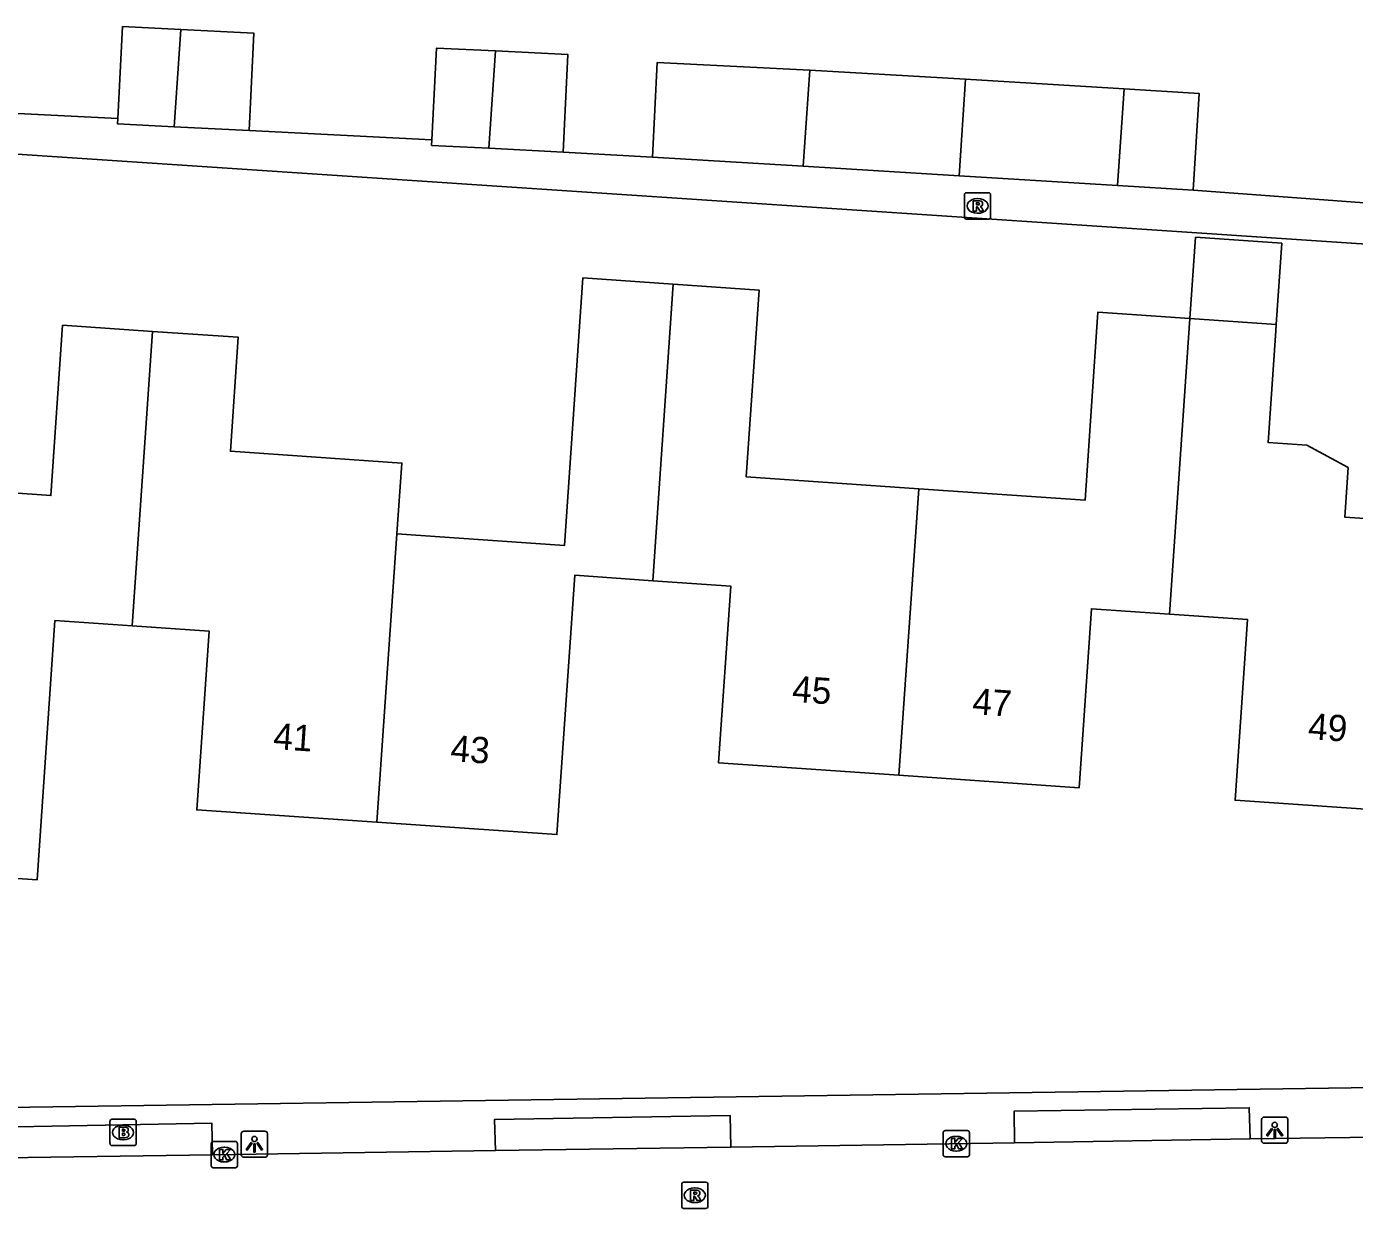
# Model space of a CAD drawing. Extents: x 161848 to 162726, y 385382 to 386521.
# Drawn here: x 162338.6 to 162389.2, y 385389.1 to 385434.1 of the extents above; entities that cross this region are included whole.
import ezdxf

# ---------------------------------------------------------------- set-up
doc = ezdxf.new("R2010")
doc.units = 0
for name, color, linetype in [('IMGEO_Brandkraan', 7, 'Continuous'), ('IMGEO_Kolk', 7, 'Continuous'), ('IMGEO_Lichtpunt', 7, 'Continuous'), ('IMGEO_Pand', 7, 'Continuous'), ('IMGEO_Pand_nummerreeks', 7, 'Continuous'), ('IMGEO_Rijbaan_lokaal_open', 7, 'Continuous'), ('IMGEO_Rioolput', 7, 'Continuous'), ('IMGEO_Voetpad_open', 7, 'Continuous')]:
    doc.layers.add(name, color=color, linetype=linetype)

msp = doc.modelspace()

# ---------------------------------------------------------------- linework, layer by layer
at = {"layer": 'IMGEO_Brandkraan'}
for p, q in [((162341.835, 385392.462), (162342.687, 385392.462)), ((162341.76, 385391.536), (162341.76, 385392.388)), ((162342.248, 385392.242), (162342.273, 385392.242)), ((162342.761, 385392.388), (162342.761, 385391.536)), ((162342.687, 385391.462), (162341.835, 385391.462)), ((162342.271, 385391.682), (162342.246, 385391.682))]:
    msp.add_line(p, q, dxfattribs=at)
for points in [[(162341.835, 385392.462), (162342.687, 385392.462)], [(162341.76, 385391.536), (162341.76, 385392.388)], [(162342.108, 385392.162), (162342.108, 385391.762), (162342.321, 385391.762)], [(162342.339, 385392.162), (162342.108, 385392.162)], [(162342.287, 385392.081), (162342.233, 385392.081), (162342.233, 385392.005)], [(162342.233, 385392.005), (162342.286, 385392.005)], [(162342.761, 385392.388), (162342.761, 385391.536)], [(162342.687, 385391.462), (162341.835, 385391.462)], [(162342.295, 385391.929), (162342.233, 385391.929), (162342.233, 385391.848)], [(162342.233, 385391.848), (162342.295, 385391.848)]]:
    msp.add_lwpolyline(points, dxfattribs=at)
for centre, radius, start, end in [((162341.837, 385392.386), 0.0765, 91.552, 178.448), ((162341.837, 385392.386), 0.0765, 91.552, 178.448), ((162342.685, 385392.386), 0.0765, 1.552, 88.448), ((162342.685, 385392.386), 0.0765, 1.552, 88.448), ((162342.288, 385392.043), 0.0379, 267.8285, 90.9355), ((162342.343, 385392.017), 0.145, 59.4692, 91.5367), ((162342.368, 385392.064), 0.0922, 285.5137, 58.1501), ((162342.373, 385391.872), 0.105, 301.3115, 78.989), ((162341.837, 385391.538), 0.0765, 181.552, 268.448), ((162341.837, 385391.538), 0.0765, 181.552, 268.448), ((162342.296, 385391.888), 0.0404, 269.8759, 90.5077), ((162342.327, 385392.013), 0.251, 268.6676, 293.5347), ((162342.685, 385391.538), 0.0765, 271.552, 358.448), ((162342.685, 385391.538), 0.0765, 271.552, 358.448)]:
    msp.add_arc(centre, radius, start, end, dxfattribs=at)
for centre, major_axis, ratio, start_param, end_param in [((162342.247, 385391.962), (-0.387, 0.002), 0.722429, 4.712389, 7.853982), ((162342.272, 385391.962), (-0.39, 0.002), 0.717154, 1.570796, 4.712389)]:
    msp.add_ellipse(centre, major_axis=major_axis, ratio=ratio, start_param=start_param, end_param=end_param, dxfattribs=at)
at = {"layer": 'IMGEO_Kolk'}
for p, q in [((162373.535, 385391.107), (162373.535, 385391.959)), ((162373.61, 385392.033), (162374.462, 385392.033)), ((162374.536, 385391.959), (162374.536, 385391.107)), ((162345.621, 385390.69), (162345.621, 385391.542)), ((162345.696, 385391.616), (162346.548, 385391.616)), ((162346.622, 385391.542), (162346.622, 385390.69)), ((162374.023, 385391.813), (162374.048, 385391.813)), ((162346.109, 385391.396), (162346.134, 385391.396)), ((162374.462, 385391.033), (162373.61, 385391.033)), ((162374.046, 385391.253), (162374.021, 385391.253)), ((162346.548, 385390.616), (162345.696, 385390.616)), ((162346.132, 385390.836), (162346.107, 385390.836))]:
    msp.add_line(p, q, dxfattribs=at)
for points in [[(162373.535, 385391.107), (162373.535, 385391.959)], [(162373.61, 385392.033), (162374.462, 385392.033)], [(162374.536, 385391.959), (162374.536, 385391.107)], [(162345.621, 385390.69), (162345.621, 385391.542)], [(162345.696, 385391.616), (162346.548, 385391.616)], [(162346.622, 385391.542), (162346.622, 385390.69)], [(162373.856, 385391.733), (162373.979, 385391.733), (162373.979, 385391.582), (162374.109, 385391.733), (162374.273, 385391.733), (162374.127, 385391.582), (162374.28, 385391.333), (162374.128, 385391.333), (162374.043, 385391.497), (162373.979, 385391.43), (162373.979, 385391.333), (162373.856, 385391.333), (162373.856, 385391.733)], [(162345.942, 385391.316), (162346.065, 385391.316), (162346.065, 385391.165), (162346.195, 385391.316), (162346.359, 385391.316), (162346.213, 385391.165), (162346.366, 385390.916), (162346.214, 385390.916), (162346.129, 385391.08), (162346.065, 385391.013), (162346.065, 385390.916), (162345.942, 385390.916), (162345.942, 385391.316)], [(162374.462, 385391.033), (162373.61, 385391.033)], [(162346.548, 385390.616), (162345.696, 385390.616)]]:
    msp.add_lwpolyline(points, dxfattribs=at)
for centre, start, end in [((162373.612, 385391.957), 91.552, 178.448), ((162373.612, 385391.957), 91.552, 178.448), ((162374.46, 385391.957), 1.552, 88.448), ((162374.46, 385391.957), 1.552, 88.448), ((162345.698, 385391.54), 91.552, 178.448), ((162345.698, 385391.54), 91.552, 178.448), ((162346.546, 385391.54), 1.552, 88.448), ((162346.546, 385391.54), 1.552, 88.448), ((162373.612, 385391.109), 181.552, 268.448), ((162373.612, 385391.109), 181.552, 268.448), ((162374.46, 385391.109), 271.552, 358.448), ((162374.46, 385391.109), 271.552, 358.448), ((162345.698, 385390.692), 181.552, 268.448), ((162345.698, 385390.692), 181.552, 268.448), ((162346.546, 385390.692), 271.552, 358.448), ((162346.546, 385390.692), 271.552, 358.448)]:
    msp.add_arc(centre, 0.0765, start, end, dxfattribs=at)
for centre, major_axis, ratio, start_param, end_param in [((162374.022, 385391.533), (-0.387, 0.002), 0.722429, 4.712389, 7.853982), ((162374.047, 385391.533), (-0.39, 0.002), 0.717154, 1.570796, 4.712389), ((162346.108, 385391.116), (-0.387, 0.002), 0.722429, 4.712389, 7.853982), ((162346.133, 385391.116), (-0.39, 0.002), 0.717154, 1.570796, 4.712389)]:
    msp.add_ellipse(centre, major_axis=major_axis, ratio=ratio, start_param=start_param, end_param=end_param, dxfattribs=at)
at = {"layer": 'IMGEO_Lichtpunt'}
for p, q in [((162385.682, 385392.452), (162385.682, 385391.645)), ((162385.682, 385392.452), (162385.682, 385391.645)), ((162386.584, 385392.547), (162385.776, 385392.547)), ((162386.584, 385392.547), (162385.776, 385392.547)), ((162386.678, 385391.645), (162386.678, 385392.452)), ((162386.678, 385391.645), (162386.678, 385392.452)), ((162347.671, 385392.011), (162346.863, 385392.011)), ((162347.671, 385392.011), (162346.863, 385392.011)), ((162346.769, 385391.916), (162346.769, 385391.109)), ((162346.769, 385391.916), (162346.769, 385391.109)), ((162347.765, 385391.109), (162347.765, 385391.916)), ((162347.765, 385391.109), (162347.765, 385391.916)), ((162385.776, 385391.551), (162386.584, 385391.551)), ((162385.776, 385391.551), (162386.584, 385391.551)), ((162346.863, 385391.015), (162347.671, 385391.015)), ((162346.863, 385391.015), (162347.671, 385391.015))]:
    msp.add_line(p, q, dxfattribs=at)
for points in [[(162386.056, 385392.116), (162386.095, 385392.088), (162385.907, 385391.826), (162385.869, 385391.853), (162386.056, 385392.116)], [(162386.158, 385392.068), (162386.205, 385392.068), (162386.205, 385391.746), (162386.158, 385391.746), (162386.158, 385392.068)], [(162386.268, 385392.088), (162386.306, 385392.115), (162386.493, 385391.853), (162386.454, 385391.825), (162386.268, 385392.088)], [(162347.143, 385391.58), (162347.182, 385391.552), (162346.994, 385391.29), (162346.956, 385391.317), (162347.143, 385391.58)], [(162347.245, 385391.532), (162347.292, 385391.532), (162347.292, 385391.21), (162347.245, 385391.21), (162347.245, 385391.532)], [(162347.355, 385391.552), (162347.393, 385391.579), (162347.58, 385391.317), (162347.541, 385391.289), (162347.355, 385391.552)]]:
    msp.add_lwpolyline(points, dxfattribs=at)
for centre in [(162386.181, 385392.25), (162347.268, 385391.714)]:
    msp.add_circle(centre, 0.0994, dxfattribs=at)
for centre, start, end in [((162385.776, 385392.452), 90, 180), ((162385.776, 385392.452), 90, 180), ((162386.584, 385392.452), 0, 90), ((162386.584, 385392.452), 0, 90), ((162346.863, 385391.916), 90, 180), ((162346.863, 385391.916), 90, 180), ((162347.671, 385391.916), 0, 90), ((162347.671, 385391.916), 0, 90), ((162385.776, 385391.645), 180, 270), ((162385.776, 385391.645), 180, 270), ((162386.584, 385391.645), 270, 0), ((162386.584, 385391.645), 270, 360), ((162346.863, 385391.109), 180, 270), ((162346.863, 385391.109), 180, 270), ((162347.671, 385391.109), 270, 0), ((162347.671, 385391.109), 270, 360)]:
    msp.add_arc(centre, 0.0946, start, end, dxfattribs=at)
at = {"layer": 'IMGEO_Pand'}
for points in [[(162342.062, 385430.624), (162342.239, 385434.136), (162344.464, 385434.024)], [(162344.212, 385430.312), (162344.464, 385434.024)], [(162344.464, 385434.024), (162347.251, 385433.884), (162347.064, 385430.169)], [(162354.037, 385429.818), (162354.213, 385433.318), (162356.464, 385433.205)], [(162356.211, 385429.493), (162356.464, 385433.205)], [(162356.464, 385433.205), (162359.225, 385433.066), (162359.038, 385429.351)], [(162362.45, 385429.161), (162362.631, 385432.766), (162368.447, 385432.474)], [(162368.198, 385428.808), (162368.447, 385432.474)], [(162368.447, 385432.474), (162374.392, 385432.131)], [(162374.392, 385432.131), (162374.142, 385428.444)], [(162374.392, 385432.131), (162380.434, 385431.76)], [(162380.184, 385428.074), (162380.434, 385431.76)], [(162380.434, 385431.76), (162383.303, 385431.583), (162383.076, 385427.896)], [(162344.212, 385430.312), (162342.052, 385430.421), (162342.062, 385430.624)], [(162347.064, 385430.169), (162344.212, 385430.312)], [(162356.211, 385429.493), (162354.026, 385429.603), (162354.037, 385429.818)], [(162359.038, 385429.351), (162356.211, 385429.493)], [(162362.45, 385429.161), (162368.198, 385428.808)], [(162368.198, 385428.808), (162374.142, 385428.444)], [(162374.142, 385428.444), (162380.184, 385428.074)], [(162380.184, 385428.074), (162383.076, 385427.896)], [(162382.95, 385423.004), (162383.165, 385426.103), (162386.45, 385425.875), (162386.237, 385422.778)], [(162352.704, 385414.789), (162359.097, 385414.35), (162359.798, 385424.549), (162363.241, 385424.313)], [(162363.241, 385424.313), (162362.457, 385413.004)], [(162363.241, 385424.313), (162366.515, 385424.088), (162366.025, 385416.961), (162372.603, 385416.509)], [(162372.603, 385416.509), (162378.948, 385416.073), (162379.441, 385423.245), (162382.95, 385423.004)], [(162382.168, 385411.729), (162382.95, 385423.004)], [(162382.95, 385423.004), (162386.237, 385422.778)], [(162332.888, 385412.984), (162333.214, 385416.701), (162339.508, 385416.248), (162339.955, 385422.748), (162343.381, 385422.512)], [(162342.6, 385411.281), (162343.381, 385422.512)], [(162343.381, 385422.512), (162346.654, 385422.287), (162346.356, 385417.941), (162352.891, 385417.487), (162352.704, 385414.789)], [(162386.237, 385422.778), (162386.22, 385422.536), (162385.927, 385418.272), (162387.412, 385418.17), (162388.984, 385417.317), (162388.854, 385415.432), (162392.263, 385415.198)], [(162372.603, 385416.509), (162371.845, 385405.581)], [(162351.94, 385403.79), (162352.704, 385414.789)], [(162362.457, 385413.004), (162359.487, 385413.208), (162358.808, 385403.318), (162351.94, 385403.79)], [(162371.845, 385405.581), (162364.968, 385406.054), (162365.432, 385412.8), (162362.457, 385413.004)], [(162382.168, 385411.729), (162379.188, 385411.934), (162378.719, 385405.108), (162371.845, 385405.581)], [(162391.498, 385404.159), (162384.67, 385404.628), (162385.143, 385411.524), (162382.168, 385411.729)], [(162342.6, 385411.281), (162339.66, 385411.483), (162338.98, 385401.589), (162332.13, 385402.06)], [(162351.94, 385403.79), (162345.072, 385404.262), (162345.54, 385411.079), (162342.6, 385411.281)]]:
    msp.add_lwpolyline(points, dxfattribs=at)
at = {"layer": 'IMGEO_Rijbaan_lokaal_open'}
for points in [[(162376.255, 385391.567), (162365.438, 385391.402)], [(162385.244, 385391.714), (162376.255, 385391.567)], [(162395.708, 385391.856), (162385.244, 385391.714)], [(162345.675, 385391.109), (162336.847, 385390.975)], [(162356.466, 385391.274), (162345.675, 385391.109)], [(162365.438, 385391.402), (162356.466, 385391.274)]]:
    msp.add_lwpolyline(points, dxfattribs=at)
at = {"layer": 'IMGEO_Rioolput'}
for p, q in [((162374.346, 385426.87), (162374.346, 385427.722)), ((162374.421, 385427.796), (162375.273, 385427.796)), ((162374.834, 385427.576), (162374.859, 385427.576)), ((162375.347, 385427.722), (162375.347, 385426.87)), ((162374.857, 385427.016), (162374.832, 385427.016)), ((162375.273, 385426.796), (162374.421, 385426.796)), ((162363.564, 385389.138), (162363.564, 385389.99)), ((162363.639, 385390.064), (162364.491, 385390.064)), ((162364.565, 385389.99), (162364.565, 385389.138)), ((162364.052, 385389.844), (162364.077, 385389.844)), ((162364.491, 385389.064), (162363.639, 385389.064)), ((162364.075, 385389.284), (162364.05, 385389.284))]:
    msp.add_line(p, q, dxfattribs=at)
for points in [[(162374.346, 385426.87), (162374.346, 385427.722)], [(162374.421, 385427.796), (162375.273, 385427.796)], [(162374.935, 385427.494), (162374.683, 385427.496), (162374.683, 385427.096)], [(162374.861, 385427.415), (162374.807, 385427.415), (162374.807, 385427.334)], [(162375.347, 385427.722), (162375.347, 385426.87)], [(162374.683, 385427.096), (162374.807, 385427.096), (162374.807, 385427.258), (162374.818, 385427.258)], [(162374.807, 385427.334), (162374.859, 385427.334)], [(162374.865, 385427.229), (162374.936, 385427.096), (162375.076, 385427.096), (162375.011, 385427.222)], [(162375.273, 385426.796), (162374.421, 385426.796)], [(162363.564, 385389.138), (162363.564, 385389.99)], [(162363.639, 385390.064), (162364.491, 385390.064)], [(162364.565, 385389.99), (162364.565, 385389.138)], [(162364.153, 385389.762), (162363.901, 385389.764), (162363.901, 385389.364)], [(162363.901, 385389.364), (162364.025, 385389.364), (162364.025, 385389.526), (162364.036, 385389.526)], [(162364.079, 385389.683), (162364.025, 385389.683), (162364.025, 385389.602)], [(162364.025, 385389.602), (162364.077, 385389.602)], [(162364.083, 385389.497), (162364.154, 385389.364), (162364.294, 385389.364), (162364.229, 385389.49)], [(162364.491, 385389.064), (162363.639, 385389.064)]]:
    msp.add_lwpolyline(points, dxfattribs=at)
for centre, radius, start, end in [((162374.423, 385427.72), 0.0765, 91.552, 178.448), ((162374.423, 385427.72), 0.0765, 91.552, 178.448), ((162374.867, 385427.319), 0.0964, 77.0061, 93.1865), ((162374.881, 385427.376), 0.0378, 276.6634, 79.6772), ((162374.934, 385427.384), 0.109, 350.3612, 89.416), ((162375.271, 385427.72), 0.0765, 1.552, 88.448), ((162375.271, 385427.72), 0.0765, 1.552, 88.448), ((162374.817, 385427.205), 0.0533, 26.0293, 88.6989), ((162374.843, 385427.523), 0.19, 274.7715, 282.9687), ((162374.932, 385427.384), 0.112, 277.5842, 350.9817), ((162374.916, 385427.169), 0.108, 29.5134, 73.7905), ((162374.423, 385426.872), 0.0765, 181.552, 268.448), ((162374.423, 385426.872), 0.0765, 181.552, 268.448), ((162375.271, 385426.872), 0.0765, 271.552, 358.448), ((162375.271, 385426.872), 0.0765, 271.552, 358.448), ((162363.641, 385389.988), 0.0765, 91.552, 178.448), ((162363.641, 385389.988), 0.0765, 91.552, 178.448), ((162364.489, 385389.988), 0.0765, 1.552, 88.448), ((162364.489, 385389.988), 0.0765, 1.552, 88.448), ((162364.035, 385389.473), 0.0533, 26.0293, 88.6989), ((162364.061, 385389.791), 0.19, 274.7715, 282.9687), ((162364.085, 385389.587), 0.0964, 77.0061, 93.1865), ((162364.099, 385389.644), 0.0378, 276.6634, 79.6772), ((162364.152, 385389.652), 0.109, 350.3612, 89.416), ((162364.15, 385389.652), 0.112, 277.5842, 350.9817), ((162364.134, 385389.437), 0.108, 29.5134, 73.7905), ((162363.641, 385389.14), 0.0765, 181.552, 268.448), ((162363.641, 385389.14), 0.0765, 181.552, 268.448), ((162364.489, 385389.14), 0.0765, 271.552, 358.448), ((162364.489, 385389.14), 0.0765, 271.552, 358.448)]:
    msp.add_arc(centre, radius, start, end, dxfattribs=at)
for centre, major_axis, ratio, start_param, end_param in [((162374.833, 385427.296), (-0.387, 0.002), 0.722429, 4.712389, 7.853982), ((162374.858, 385427.296), (-0.39, 0.002), 0.717154, 1.570796, 4.712389), ((162364.051, 385389.564), (-0.387, 0.002), 0.722429, 4.712389, 7.853982), ((162364.076, 385389.564), (-0.39, 0.002), 0.717154, 1.570796, 4.712389)]:
    msp.add_ellipse(centre, major_axis=major_axis, ratio=ratio, start_param=start_param, end_param=end_param, dxfattribs=at)
at = {"layer": 'IMGEO_Voetpad_open'}
for points in [[(162428.958, 385423.219), (162280.836, 385433.091)], [(162326.974, 385431.386), (162331.696, 385431.11), (162335.438, 385430.957), (162342.062, 385430.624)], [(162347.064, 385430.169), (162354.037, 385429.818)], [(162359.038, 385429.351), (162362.45, 385429.161)], [(162383.076, 385427.896), (162390.12, 385427.37)], [(162281.355, 385392.086), (162416.901, 385394.073), (162424.16, 385394.133)], [(162356.466, 385391.274), (162356.429, 385392.461), (162365.413, 385392.603), (162365.438, 385391.402)], [(162376.255, 385391.567), (162376.238, 385392.768), (162385.208, 385392.902), (162385.244, 385391.714)], [(162336.847, 385390.975), (162336.813, 385392.155), (162345.646, 385392.311), (162345.675, 385391.109)]]:
    msp.add_lwpolyline(points, dxfattribs=at)

# ---------------------------------------------------------------- texts
at = {"layer": 'IMGEO_Pand_nummerreeks'}
for s, rotation, p in [('45', 356.0645, (162367.755, 385408.388)), ('47', 356.0645, (162374.63, 385407.915)), ('49', 356.0695, (162387.431, 385406.964)), ('41', 356.0686, (162347.968, 385406.588)), ('43', 356.0686, (162354.723, 385406.124))]:
    msp.add_text(s, height=1, rotation=rotation, dxfattribs=at).set_placement(p)

doc.saveas('drawing.dxf')
